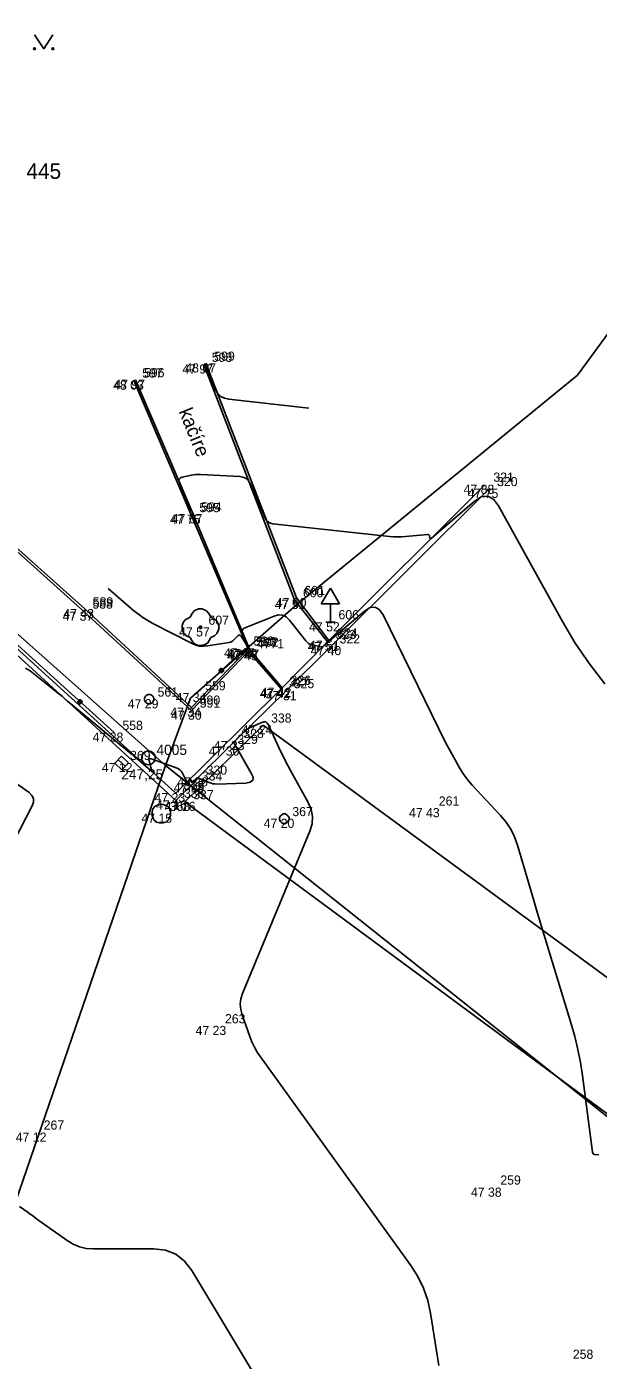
# Model space of a CAD drawing. Extents: x -702257 to -701487, y -1009871 to -1008841.
# Drawn here: x -701649.22 to -701633.6, y -1009038.08 to -1009001.71 of the extents above; entities that cross this region are included whole.
import ezdxf

# ---------------------------------------------------------------- set-up
doc = ezdxf.new("R2010")
doc.units = 0
for name, color, linetype in [('Ex_Major Contours', 7, 'Continuous'), ('Ex_Minor Contours', 7, 'Continuous'), ('Z_bodove_pole', 7, 'Continuous'), ('Z_bodove_pole_cisla', 7, 'Continuous'), ('Z_bodove_pole_vysky', 7, 'Continuous'), ('Z_body', 7, 'Continuous'), ('Z_body_cisla', 7, 'Continuous'), ('Z_body_vysky_redukovane', 7, 'Continuous'), ('Z_dopravni_znacky', 7, 'Continuous'), ('Z_katastr_cisla_pozemkova', 7, 'Continuous'), ('Z_katastr_hranice', 7, 'Continuous'), ('Z_katastr_znacky_kultur', 7, 'Continuous'), ('Z_komunikace', 7, 'Continuous'), ('Z_obruba', 7, 'Continuous'), ('Z_popisy', 7, 'Continuous'), ('Z_site_kanalizace_znaky', 7, 'Continuous'), ('Z_site_plynovod_znaky', 7, 'Continuous'), ('Z_vdz_prechod', 7, 'Continuous'), ('Z_zabradli', 7, 'Continuous'), ('Z_zabradli_znaky', 7, 'Continuous'), ('Z_zelen_jednotliva', 7, 'Continuous')]:
    doc.layers.add(name, color=color, linetype=linetype)

# ---------------------------------------------------------------- blocks, each defined once
blk = doc.blocks.new('POINT_DISPLAY')
blk.add_line((0, 0), (0, 0))
blk = doc.blocks.new('Z101')
for radius in [0.188, 0.0025]:
    blk.add_circle((0, 0), radius)
blk = doc.blocks.new('Z620')
for p, q in [((-0.25, 0.05), (-0.23, 0.13)), ((-0.25, -0.05), (-0.25, 0.05)), ((-0.23, 0.13), (-0.17, 0.2)), ((-0.17, 0.2), (-0.05, 0.25)), ((-0.05, 0.25), (0.05, 0.25)), ((0.05, 0.25), (0.17, 0.2)), ((0.17, 0.2), (0.23, 0.13)), ((0.23, 0.13), (0.25, 0.05)), ((0.25, 0.05), (0.25, -0.05)), ((-0.2, -0.17), (-0.25, -0.05)), ((-0.13, -0.23), (-0.2, -0.17)), ((-0.05, -0.25), (-0.13, -0.23)), ((0.05, -0.25), (-0.05, -0.25)), ((0.13, -0.23), (0.05, -0.25)), ((0.2, -0.17), (0.13, -0.23)), ((0.25, -0.05), (0.2, -0.17))]:
    blk.add_line(p, q)
blk = doc.blocks.new('Z46260')
for p, q in [((0.13, 0.13), (-0.13, 0.13)), ((-0.13, 0.13), (-0.13, -0.13)), ((0.13, 0), (-0.13, 0)), ((0.13, -0.13), (0.13, 0.13)), ((-0.13, -0.13), (0.13, -0.13))]:
    blk.add_line(p, q)
blk = doc.blocks.new('Z24')
for p, q in [((-0.28, 0.28), (-0.23, 0.38)), ((-0.23, 0.38), (-0.17, 0.45)), ((-0.17, 0.45), (-0.05, 0.5)), ((-0.05, 0.5), (0.05, 0.5)), ((0.05, 0.5), (0.17, 0.45)), ((0.17, 0.45), (0.23, 0.38)), ((0.23, 0.38), (0.28, 0.28)), ((-0.5, 0.05), (-0.47, 0.13)), ((-0.5, -0.05), (-0.5, 0.05)), ((-0.47, 0.13), (-0.42, 0.2)), ((-0.42, 0.2), (-0.28, 0.28)), ((-0.03, -0.03), (-0.03, 0.03)), ((-0.03, 0.03), (0.03, 0.03)), ((0.03, 0.03), (0.03, -0.03)), ((0.28, 0.28), (0.42, 0.2)), ((0.42, 0.2), (0.47, 0.13)), ((0.47, 0.13), (0.5, 0.05)), ((0.5, 0.05), (0.5, -0.05)), ((-0.45, -0.17), (-0.5, -0.05)), ((-0.38, -0.23), (-0.45, -0.17)), ((-0.28, -0.28), (-0.38, -0.23)), ((-0.2, -0.42), (-0.28, -0.28)), ((0.03, -0.03), (-0.03, -0.03)), ((0.28, -0.28), (0.2, -0.42)), ((0.38, -0.23), (0.28, -0.28)), ((0.45, -0.17), (0.38, -0.23)), ((0.5, -0.05), (0.45, -0.17)), ((-0.13, -0.47), (-0.2, -0.42)), ((-0.05, -0.5), (-0.13, -0.47)), ((0.05, -0.5), (-0.05, -0.5)), ((0.13, -0.47), (0.05, -0.5)), ((0.2, -0.42), (0.13, -0.47))]:
    blk.add_line(p, q)
blk = doc.blocks.new('Z614')
for p, q in [((-0.13, 0.03), (-0.1, 0.08)), ((-0.13, -0.03), (-0.13, 0.03)), ((-0.1, 0.08), (-0.08, 0.1)), ((-0.08, 0.1), (-0.03, 0.13)), ((-0.03, 0.13), (0.03, 0.13)), ((0.03, 0.13), (0.08, 0.1)), ((0.08, 0.1), (0.1, 0.08)), ((0.1, 0.08), (0.13, 0.03)), ((0.13, 0.03), (0.13, -0.03)), ((-0.1, -0.08), (-0.13, -0.03)), ((-0.08, -0.1), (-0.1, -0.08)), ((-0.03, -0.13), (-0.08, -0.1)), ((0.03, -0.13), (-0.03, -0.13)), ((0.08, -0.1), (0.03, -0.13)), ((0.1, -0.08), (0.08, -0.1)), ((0.13, -0.03), (0.1, -0.08))]:
    blk.add_line(p, q)
blk = doc.blocks.new('Z527')
for p, q in [((0, 0.93), (-0.25, 0.5)), ((0.25, 0.5), (0, 0.93)), ((-0.25, 0.5), (0.25, 0.5)), ((0, 0), (0, 0.5)), ((-0.13, 0), (0.13, 0))]:
    blk.add_line(p, q)
blk = doc.blocks.new('Z530')
for p, q in [((-0.05, 0.03), (-0.03, 0.05)), ((-0.05, -0.03), (-0.05, 0.03)), ((-0.03, 0.05), (0.03, 0.05)), ((-0.03, -0.03), (-0.03, 0.03)), ((-0.03, 0.03), (0.03, 0.03)), ((-0.03, -0.03), (0.03, 0.03)), ((0.03, 0.05), (0.05, 0.03)), ((0.03, 0.03), (0.03, -0.03)), ((0.05, 0.03), (0.05, -0.03)), ((-0.03, -0.05), (-0.05, -0.03)), ((0.03, -0.03), (-0.03, -0.03)), ((0.03, -0.05), (-0.03, -0.05)), ((0.05, -0.03), (0.03, -0.05))]:
    blk.add_line(p, q)

msp = doc.modelspace()

# ---------------------------------------------------------------- linework, layer by layer
at = {"layer": 'Ex_Major Contours'}
for points in [[(-701644.362, -1009010.911), (-701644.055, -1009011.61), (-701643.994, -1009011.714), (-701643.914, -1009011.792), (-701643.816, -1009011.844), (-701643.699, -1009011.871), (-701641.513, -1009012.109)], [(-701646.122, -1009011.752), (-701646.265, -1009011.35)], [(-701649.412, -1009033.886), (-701649.177, -1009034.052), (-701649.119, -1009034.094), (-701649.06, -1009034.135), (-701649.002, -1009034.177), (-701648.943, -1009034.219), (-701648.107, -1009034.817), (-701647.944, -1009034.916), (-701647.771, -1009034.987), (-701647.589, -1009035.03), (-701647.399, -1009035.044), (-701645.743, -1009035.044), (-701645.422, -1009035.081), (-701645.143, -1009035.19), (-701644.905, -1009035.373), (-701644.708, -1009035.628), (-701642.48, -1009039.327)]]:
    msp.add_lwpolyline(points, dxfattribs=at)
at = {"layer": 'Ex_Minor Contours'}
for points in [[(-701633.428, -1009019.63), (-701633.847, -1009019.088), (-701634.233, -1009018.522), (-701634.584, -1009017.931), (-701636.333, -1009014.774), (-701636.471, -1009014.592), (-701636.626, -1009014.512), (-701636.8, -1009014.533), (-701636.992, -1009014.656), (-701638.17, -1009015.67), (-701638.182, -1009015.678), (-701638.192, -1009015.679), (-701638.199, -1009015.672), (-701638.204, -1009015.658), (-701638.217, -1009015.589), (-701638.222, -1009015.574), (-701638.231, -1009015.564), (-701638.243, -1009015.558), (-701638.259, -1009015.557), (-701638.874, -1009015.615), (-701638.983, -1009015.622), (-701639.091, -1009015.624), (-701639.199, -1009015.62), (-701639.308, -1009015.611), (-701642.492, -1009015.263), (-701642.56, -1009015.248), (-701642.616, -1009015.218), (-701642.663, -1009015.173), (-701642.698, -1009015.112), (-701642.816, -1009014.843), (-701642.846, -1009014.775), (-701642.876, -1009014.708), (-701642.906, -1009014.64), (-701642.935, -1009014.573), (-701643.114, -1009014.17), (-701643.161, -1009014.091), (-701643.223, -1009014.033), (-701643.299, -1009013.995), (-701643.39, -1009013.979), (-701644.466, -1009013.919), (-701644.529, -1009013.918), (-701644.592, -1009013.921), (-701644.654, -1009013.928), (-701644.717, -1009013.94), (-701644.965, -1009013.996), (-701645.016, -1009014.016), (-701645.047, -1009014.047), (-701645.056, -1009014.089), (-701645.045, -1009014.143), (-701644.72, -1009015.02)], [(-701633.588, -1009032.475), (-701633.702, -1009032.466), (-701633.727, -1009032.46), (-701633.746, -1009032.448), (-701633.759, -1009032.429), (-701633.766, -1009032.404), (-701634.04, -1009030.313), (-701634.094, -1009029.956), (-701634.163, -1009029.603), (-701634.246, -1009029.253), (-701634.344, -1009028.906), (-701635.218, -1009026.038), (-701635.293, -1009025.791), (-701635.367, -1009025.545), (-701635.441, -1009025.298), (-701635.514, -1009025.052), (-701635.815, -1009024.029), (-701635.894, -1009023.807), (-701635.998, -1009023.598), (-701636.125, -1009023.402), (-701636.276, -1009023.22), (-701637.049, -1009022.392), (-701637.148, -1009022.278), (-701637.24, -1009022.16), (-701637.324, -1009022.036), (-701637.401, -1009021.907), (-701637.694, -1009021.379), (-701637.766, -1009021.246), (-701637.837, -1009021.113), (-701637.905, -1009020.979), (-701637.973, -1009020.844), (-701639.484, -1009017.753), (-701639.585, -1009017.604), (-701639.703, -1009017.537), (-701639.838, -1009017.551), (-701639.99, -1009017.647), (-701640.945, -1009018.455), (-701640.954, -1009018.464), (-701640.964, -1009018.473), (-701640.982, -1009018.491), (-701640.991, -1009018.5), (-701641.001, -1009018.508), (-701641.04, -1009018.543), (-701641.057, -1009018.557), (-701641.073, -1009018.572), (-701641.118, -1009018.611), (-701641.128, -1009018.618), (-701641.139, -1009018.623), (-701641.151, -1009018.624), (-701641.164, -1009018.623), (-701641.432, -1009018.564), (-701641.479, -1009018.55), (-701641.521, -1009018.528), (-701641.559, -1009018.499), (-701641.592, -1009018.463), (-701642.036, -1009017.896), (-701642.126, -1009017.808), (-701642.226, -1009017.76), (-701642.337, -1009017.751), (-701642.459, -1009017.783), (-701643.273, -1009018.113), (-701643.306, -1009018.132), (-701643.326, -1009018.158), (-701643.334, -1009018.189), (-701643.328, -1009018.228), (-701643.258, -1009018.459), (-701643.256, -1009018.467), (-701643.253, -1009018.475), (-701643.25, -1009018.483), (-701643.247, -1009018.491), (-701643.236, -1009018.523), (-701643.234, -1009018.529), (-701643.233, -1009018.532), (-701643.235, -1009018.53), (-701643.239, -1009018.525), (-701643.358, -1009018.334), (-701643.379, -1009018.31), (-701643.402, -1009018.3), (-701643.426, -1009018.305), (-701643.451, -1009018.325), (-701643.556, -1009018.434), (-701643.584, -1009018.459), (-701643.615, -1009018.478), (-701643.648, -1009018.492), (-701643.684, -1009018.501), (-701644.275, -1009018.598), (-701644.385, -1009018.608), (-701644.492, -1009018.6), (-701644.596, -1009018.575), (-701644.698, -1009018.532), (-701645.773, -1009017.982), (-701645.909, -1009017.907), (-701646.04, -1009017.825), (-701646.165, -1009017.735), (-701646.286, -1009017.637), (-701646.993, -1009017.028)], [(-701649.247, -1009019.202), (-701649.117, -1009019.281), (-701648.532, -1009019.747), (-701648.386, -1009019.864), (-701648.241, -1009019.981), (-701648.096, -1009020.1), (-701647.952, -1009020.219), (-701646.405, -1009021.503), (-701646.336, -1009021.56), (-701646.268, -1009021.618), (-701646.199, -1009021.675), (-701646.131, -1009021.733), (-701645.753, -1009022.055), (-701645.741, -1009022.064), (-701645.736, -1009022.066), (-701645.738, -1009022.061), (-701645.746, -1009022.048), (-701645.793, -1009021.983), (-701645.804, -1009021.966), (-701645.813, -1009021.948), (-701645.82, -1009021.93), (-701645.826, -1009021.911), (-701645.872, -1009021.725), (-701645.875, -1009021.694), (-701645.867, -1009021.675), (-701645.848, -1009021.67), (-701645.817, -1009021.676), (-701645.108, -1009021.934), (-701645.066, -1009021.954), (-701645.029, -1009021.98), (-701644.998, -1009022.013), (-701644.972, -1009022.053), (-701644.853, -1009022.282), (-701644.845, -1009022.294), (-701644.835, -1009022.3), (-701644.823, -1009022.3), (-701644.809, -1009022.295), (-701644.74, -1009022.256), (-701644.732, -1009022.254), (-701644.727, -1009022.254), (-701644.724, -1009022.258), (-701644.724, -1009022.266), (-701644.726, -1009022.304), (-701644.725, -1009022.312), (-701644.722, -1009022.316), (-701644.718, -1009022.316), (-701644.711, -1009022.313), (-701644.585, -1009022.231), (-701644.561, -1009022.219), (-701644.536, -1009022.213), (-701644.511, -1009022.214), (-701644.485, -1009022.222), (-701644.232, -1009022.326), (-701644.18, -1009022.344), (-701644.128, -1009022.357), (-701644.074, -1009022.363), (-701644.02, -1009022.364), (-701643.23, -1009022.336), (-701643.108, -1009022.315), (-701643.043, -1009022.263), (-701643.034, -1009022.18), (-701643.081, -1009022.066), (-701643.533, -1009021.289), (-701643.544, -1009021.262), (-701643.546, -1009021.235), (-701643.539, -1009021.209), (-701643.521, -1009021.185), (-701643.433, -1009021.089), (-701643.41, -1009021.065), (-701643.387, -1009021.042), (-701643.364, -1009021.019), (-701643.34, -1009020.997), (-701643.228, -1009020.898), (-701643.201, -1009020.875), (-701643.172, -1009020.855), (-701643.142, -1009020.837), (-701643.11, -1009020.821), (-701642.797, -1009020.683), (-701642.739, -1009020.666), (-701642.688, -1009020.672), (-701642.647, -1009020.701), (-701642.614, -1009020.752), (-701642.289, -1009021.453), (-701642.224, -1009021.59), (-701642.157, -1009021.726), (-701642.087, -1009021.86), (-701642.014, -1009021.993), (-701641.525, -1009022.867), (-701641.442, -1009023.058), (-701641.407, -1009023.252), (-701641.42, -1009023.449), (-701641.479, -1009023.649), (-701643.317, -1009028.076), (-701643.363, -1009028.222), (-701643.381, -1009028.367), (-701643.37, -1009028.514), (-701643.332, -1009028.662), (-701643.122, -1009029.253), (-701643.065, -1009029.398), (-701642.998, -1009029.538), (-701642.921, -1009029.673), (-701642.834, -1009029.802), (-701638.725, -1009035.497), (-701638.533, -1009035.798), (-701638.38, -1009036.115), (-701638.265, -1009036.447), (-701638.188, -1009036.796), (-701637.958, -1009038.223)], [(-701650.393, -1009025.518), (-701649.065, -1009022.961), (-701649.028, -1009022.856), (-701649.03, -1009022.761), (-701649.071, -1009022.675), (-701649.151, -1009022.599), (-701649.552, -1009022.311)]]:
    msp.add_lwpolyline(points, dxfattribs=at)
at = {"layer": 'Z_katastr_hranice'}
for p, q in [((-701670.25, -1008999.84), (-701645.42, -1009021.86)), ((-701634.17, -1009011.21), (-701632.13, -1009008.42)), ((-701641.85, -1009017.48), (-701634.17, -1009011.21)), ((-701644.74, -1009020.02), (-701641.85, -1009017.48)), ((-701645.42, -1009021.86), (-701644.74, -1009020.02)), ((-701653.72, -1009045.94), (-701645.42, -1009021.86)), ((-701627.99, -1009035.71), (-701645.42, -1009021.86))]:
    msp.add_line(p, q, dxfattribs=at)
at = {"layer": 'Z_katastr_znacky_kultur'}
msp.add_lwpolyline([(-701649, -1009001.935), (-701648.75, -1009002.31), (-701648.5, -1009001.935)], dxfattribs=at)
for centre in [(-701649, -1009002.31), (-701648.5, -1009002.31)]:
    msp.add_circle(centre, 0.025, dxfattribs=at)
at = {"layer": 'Z_komunikace'}
for p, q in [((-701636.59, -1009014.31), (-701640.9, -1009018.6)), ((-701651.34, -1009017.15), (-701645.14, -1009022.81)), ((-701642.14, -1009019.83), (-701640.9, -1009018.6)), ((-701642.14, -1009019.83), (-701643.52, -1009021.19)), ((-701644.52, -1009022.18), (-701643.68, -1009021.34)), ((-701643.68, -1009021.34), (-701643.52, -1009021.19)), ((-701645.14, -1009022.81), (-701644.66, -1009022.34)), ((-701644.66, -1009022.34), (-701644.52, -1009022.18))]:
    msp.add_line(p, q, dxfattribs=at)
at = {"layer": 'Z_obruba'}
for p, q in [((-701641.9, -1009017.34), (-701644.38, -1009010.92)), ((-701644.32, -1009010.89), (-701641.85, -1009017.29)), ((-701646.29, -1009011.36), (-701644.72, -1009015.02)), ((-701644.67, -1009015), (-701646.24, -1009011.34)), ((-701647.65, -1009017.66), (-701652.9, -1009012.98)), ((-701652.86, -1009012.94), (-701647.63, -1009017.59)), ((-701640.96, -1009018.45), (-701636.7, -1009014.2)), ((-701644.72, -1009015.02), (-701643.17, -1009018.68)), ((-701643.12, -1009018.7), (-701644.67, -1009015)), ((-701645.14, -1009022.61), (-701651.26, -1009017.05)), ((-701641, -1009018.49), (-701641.9, -1009017.34)), ((-701641.85, -1009017.29), (-701640.96, -1009018.45)), ((-701644.71, -1009020.36), (-701647.65, -1009017.66)), ((-701647.63, -1009017.59), (-701644.71, -1009020.28)), ((-701641, -1009018.49), (-701642.24, -1009019.74)), ((-701644.71, -1009020.28), (-701643.17, -1009018.68)), ((-701643.16, -1009018.74), (-701644.71, -1009020.36)), ((-701642.27, -1009019.77), (-701643.16, -1009018.74)), ((-701642.24, -1009019.74), (-701643.12, -1009018.7)), ((-701645.14, -1009022.61), (-701642.27, -1009019.77))]:
    msp.add_line(p, q, dxfattribs=at)
at = {"layer": 'Z_vdz_prechod'}
for p, q in [((-701642.76, -1009020.76), (-701644.9, -1009022.85)), ((-701642.76, -1009020.76), (-701630.41, -1009029.81)), ((-701644.9, -1009022.85), (-701630.86, -1009033.21))]:
    msp.add_line(p, q, dxfattribs=at)
at = {"layer": 'Z_zabradli'}
for p, q in [((-701646.83, -1009020.96), (-701655.57, -1009013.04)), ((-701644.56, -1009019.88), (-701643.24, -1009018.66))]:
    msp.add_line(p, q, dxfattribs=at)

# ---------------------------------------------------------------- block references
at = {"layer": 'Z_bodove_pole'}
msp.add_blockref('Z101', (-701645.89, -1009021.65), dxfattribs=at)
at = {"layer": 'Z_body'}
for p in [(-701644.38, -1009010.92), (-701644.32, -1009010.89), (-701646.29, -1009011.36), (-701646.24, -1009011.34), (-701636.7, -1009014.2), (-701636.59, -1009014.31), (-701644.72, -1009015.02), (-701644.67, -1009015), (-701641.9, -1009017.34), (-701641.85, -1009017.29), (-701647.65, -1009017.66), (-701647.63, -1009017.59), (-701644.47, -1009018.09), (-701640.92, -1009017.95), (-701641, -1009018.49), (-701640.96, -1009018.45), (-701643.24, -1009018.66), (-701643.17, -1009018.68), (-701643.16, -1009018.74), (-701643.12, -1009018.7), (-701640.9, -1009018.6), (-701644.56, -1009019.88), (-701642.27, -1009019.77), (-701642.24, -1009019.74), (-701642.14, -1009019.83), (-701645.87, -1009020.05), (-701644.71, -1009020.28), (-701644.71, -1009020.36), (-701646.83, -1009020.96), (-701642.76, -1009020.76), (-701643.68, -1009021.34), (-701643.52, -1009021.19), (-701646.62, -1009021.79), (-701645.89, -1009021.65), (-701644.66, -1009022.34), (-701644.52, -1009022.18), (-701645.14, -1009022.61), (-701645.14, -1009022.81), (-701644.9, -1009022.85), (-701645.54, -1009023.17), (-701638.19, -1009023.02), (-701642.18, -1009023.31), (-701644.02, -1009028.96), (-701648.97, -1009031.87), (-701636.5, -1009033.37)]:
    msp.add_blockref('POINT_DISPLAY', p, dxfattribs=at)
at = {"layer": 'Z_dopravni_znacky'}
msp.add_blockref('Z527', (-701640.92, -1009017.95), dxfattribs=at)
at = {"layer": 'Z_site_kanalizace_znaky', "rotation": -43.200000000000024}
msp.add_blockref('Z46260', (-701646.62, -1009021.79), dxfattribs=at)
at = {"layer": 'Z_site_kanalizace_znaky'}
msp.add_blockref('Z620', (-701645.54, -1009023.17), dxfattribs=at)
at = {"layer": 'Z_site_plynovod_znaky'}
for p in [(-701645.87, -1009020.05), (-701642.18, -1009023.31)]:
    msp.add_blockref('Z614', p, dxfattribs=at)
at = {"layer": 'Z_zabradli_znaky'}
for p, rotation in [((-701643.9, -1009019.27), -137.30000000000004), ((-701647.76, -1009020.12), -42.19999999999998)]:
    msp.add_blockref('Z530', p, dxfattribs=dict(at, rotation=rotation))
at = {"layer": 'Z_zelen_jednotliva'}
msp.add_blockref('Z24', (-701644.47, -1009018.09), dxfattribs=at)

# ---------------------------------------------------------------- texts
at = {"layer": 'Z_bodove_pole_cisla'}
msp.add_text('4005', height=0.28, dxfattribs=at).set_placement((-701645.67, -1009021.57))
at = {"layer": 'Z_bodove_pole_vysky'}
msp.add_text('247,25', height=0.28, dxfattribs=at).set_placement((-701646.633, -1009022.24))
at = {"layer": 'Z_body_cisla'}
for s, p in [('598', (-701644.16, -1009010.85)), ('599', (-701644.09, -1009010.82)), ('597', (-701646.06, -1009011.28)), ('596', (-701646.01, -1009011.27)), ('321', (-701636.47, -1009014.12)), ('320', (-701636.37, -1009014.24)), ('595', (-701644.5, -1009014.95)), ('594', (-701644.45, -1009014.93)), ('600', (-701641.67, -1009017.27)), ('601', (-701641.63, -1009017.21)), ('588', (-701647.42, -1009017.58)), ('589', (-701647.41, -1009017.52)), ('607', (-701644.25, -1009018.02)), ('606', (-701640.7, -1009017.87)), ('323', (-701640.78, -1009018.41)), ('324', (-701640.74, -1009018.37)), ('560', (-701643.02, -1009018.59)), ('593', (-701642.95, -1009018.61)), ('4771', (-701642.93, -1009018.66)), ('592', (-701642.89, -1009018.62)), ('322', (-701640.67, -1009018.53)), ('559', (-701644.34, -1009019.81)), ('327', (-701642.05, -1009019.7)), ('326', (-701642.01, -1009019.66)), ('325', (-701641.92, -1009019.75)), ('561', (-701645.64, -1009019.98)), ('590', (-701644.49, -1009020.2)), ('591', (-701644.49, -1009020.28)), ('558', (-701646.6, -1009020.89)), ('338', (-701642.54, -1009020.69)), ('329', (-701643.46, -1009021.27)), ('328', (-701643.3, -1009021.11)), ('369', (-701646.39, -1009021.71)), ('334', (-701644.43, -1009022.27)), ('330', (-701644.3, -1009022.11)), ('335', (-701644.92, -1009022.53)), ('336', (-701644.92, -1009022.74)), ('368', (-701645.31, -1009023.1)), ('337', (-701644.67, -1009022.78)), ('261', (-701637.96, -1009022.95)), ('367', (-701641.96, -1009023.24)), ('263', (-701643.8, -1009028.89)), ('267', (-701648.75, -1009031.79)), ('259', (-701636.28, -1009033.29)), ('258', (-701634.3, -1009038.04))]:
    msp.add_text(s, height=0.25, dxfattribs=at).set_placement(p)
at = {"layer": 'Z_body_vysky_redukovane'}
for s, p in [('47 97', (-701644.963, -1009011.17)), ('48 07', (-701644.882, -1009011.14)), ('48 03', (-701646.853, -1009011.61)), ('47 97', (-701646.823, -1009011.59)), ('47 88', (-701637.283, -1009014.45)), ('47 75', (-701637.173, -1009014.56)), ('47 75', (-701645.303, -1009015.27)), ('47 67', (-701645.253, -1009015.25)), ('47 51', (-701642.442, -1009017.59)), ('47 60', (-701642.412, -1009017.54)), ('47 37', (-701648.233, -1009017.91)), ('47 43', (-701648.213, -1009017.84)), ('47 57', (-701645.053, -1009018.34)), ('47 52', (-701641.503, -1009018.2)), ('47 51', (-701641.542, -1009018.74)), ('47 51', (-701641.502, -1009018.7)), ('47 47', (-701643.823, -1009018.91)), ('47 49', (-701643.753, -1009018.93)), ('47 45', (-701643.743, -1009018.99)), ('47 47', (-701643.703, -1009018.95)), ('47 40', (-701641.463, -1009018.85)), ('47 34', (-701645.143, -1009020.13)), ('47 42', (-701642.853, -1009020.02)), ('47 42', (-701642.823, -1009019.99)), ('47 31', (-701642.682, -1009020.08)), ('47 29', (-701646.453, -1009020.3)), ('47 34', (-701645.293, -1009020.53)), ('47 30', (-701645.273, -1009020.61)), ('47 28', (-701647.413, -1009021.21)), ('47 24', (-701643.343, -1009021.01)), ('47 30', (-701644.243, -1009021.59)), ('47 23', (-701644.103, -1009021.44)), ('47 12', (-701647.162, -1009022.04)), ('47 18', (-701645.202, -1009022.59)), ('47 26', (-701645.103, -1009022.43)), ('47 23', (-701645.723, -1009022.86)), ('47 16', (-701645.682, -1009023.06)), ('47 16', (-701645.442, -1009023.1)), ('47 15', (-701646.082, -1009023.42)), ('47 43', (-701638.773, -1009023.27)), ('47 20', (-701642.743, -1009023.56)), ('47 23', (-701644.603, -1009029.21)), ('47 12', (-701649.512, -1009032.12)), ('47 38', (-701637.083, -1009033.62))]:
    msp.add_text(s, height=0.25, dxfattribs=at).set_placement(p)
at = {"layer": 'Z_katastr_cisla_pozemkova'}
msp.add_text('445', height=0.425, dxfattribs=at).set_placement((-701649.223, -1009005.86))
at = {"layer": 'Z_popisy'}
msp.add_text('kačíre', height=0.38, rotation=292.1614, dxfattribs=at).set_placement((-701645.069, -1009012.2))

doc.saveas('drawing.dxf')
